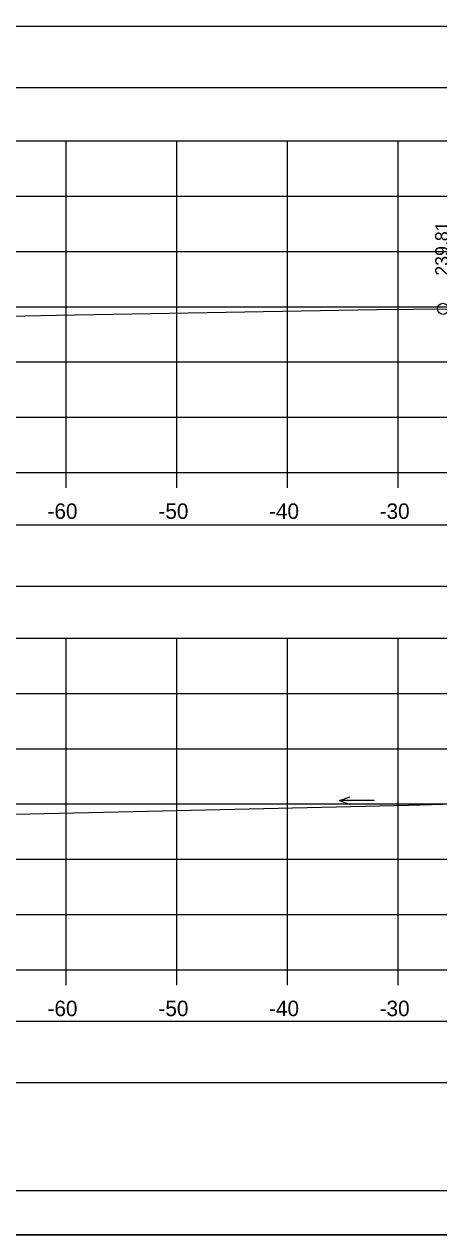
# Model space of a CAD drawing. Extents: x 1369627 to 1374022, y 380035 to 398173.
# Drawn here: x 1372034.7 to 1372072.2, y 386652.3 to 386761.8 of the extents above; entities that cross this region are included whole.
import ezdxf

# ---------------------------------------------------------------- set-up
doc = ezdxf.new("R2010")
doc.units = 0
for name, color, linetype in [('Default', 7, 'Continuous'), ('R_Axis', 7, 'Continuous'), ('R_Axis Annot', 7, 'Continuous'), ('R_Border', 7, 'Continuous'), ('R_Exist Surface', 7, 'Continuous'), ('R_Grid', 7, 'Continuous'), ('R_No Plot', 7, 'Continuous'), ('R_Water Annot', 7, 'Continuous'), ('R_Xsect Elev', 7, 'Continuous')]:
    doc.layers.add(name, color=color, linetype=linetype)

msp = doc.modelspace()

# ---------------------------------------------------------------- linework, layer by layer
at = {"layer": 'Default'}
for points in [[(1371948.53, 386756.08), (1372248.53, 386756.08), (1372248.53, 386761.6), (1371948.53, 386761.6)], [(1371948.53, 386710.94), (1372248.53, 386710.94), (1372248.53, 386716.46), (1371948.53, 386716.46)], [(1371948.53, 386666.03), (1372248.53, 386666.03), (1372248.53, 386671.55), (1371948.53, 386671.55)]]:
    msp.add_lwpolyline(points, close=True, dxfattribs=at)
at = {"layer": 'R_Axis'}
for p, q in [((1371948.53, 386721.24), (1372248.53, 386721.24)), ((1372038.53, 386719.84), (1372038.53, 386721.24)), ((1372048.53, 386719.84), (1372048.53, 386721.24)), ((1372058.53, 386719.84), (1372058.53, 386721.24)), ((1372068.53, 386719.84), (1372068.53, 386721.24)), ((1371948.53, 386676.24), (1372248.53, 386676.24)), ((1372038.53, 386674.84), (1372038.53, 386676.24)), ((1372048.53, 386674.84), (1372048.53, 386676.24)), ((1372058.53, 386674.84), (1372058.53, 386676.24)), ((1372068.53, 386674.84), (1372068.53, 386676.24))]:
    msp.add_line(p, q, dxfattribs=at)
at = {"layer": 'R_Border'}
msp.add_line((1372256.71, 386656.24), (1371940.53, 386656.24), dxfattribs=at)
at = {"layer": 'R_Exist Surface'}
for points in [[(1372031.89, 386735.37), (1372037.65, 386735.48), (1372066.57, 386735.99), (1372076.5, 386736.08), (1372079.01, 386735.19), (1372084.3, 386733.04), (1372085.3, 386733.32), (1372086.13, 386733.51), (1372087.98, 386734.43), (1372089.8, 386735.3), (1372093.2, 386735.5), (1372099.49, 386735.84), (1372103.16, 386735.73), (1372109.69, 386735.48), (1372110.59, 386735.22), (1372111.53, 386735.09), (1372112.71, 386734.76), (1372115.95, 386734.76), (1372118.13, 386734.7), (1372124.13, 386734.88), (1372126.11, 386735), (1372130.07, 386734.96), (1372140.33, 386734.83), (1372157.7, 386734.77)], [(1372032.34, 386690.31), (1372035.25, 386690.35), (1372045.91, 386690.59), (1372069.49, 386691.12), (1372076.71, 386691.34)]]:
    msp.add_lwpolyline(points, dxfattribs=at)
at = {"layer": 'R_Grid'}
for p, q in [((1371948.53, 386751.24), (1372248.53, 386751.24)), ((1372038.53, 386721.24), (1372038.53, 386751.24)), ((1372048.53, 386721.24), (1372048.53, 386751.24)), ((1372058.53, 386721.24), (1372058.53, 386751.24)), ((1372068.53, 386721.24), (1372068.53, 386751.24)), ((1371948.53, 386746.24), (1372248.53, 386746.24)), ((1371948.53, 386741.24), (1372248.53, 386741.24)), ((1371948.53, 386736.24), (1372248.53, 386736.24)), ((1371948.53, 386731.24), (1372248.53, 386731.24)), ((1371948.53, 386726.24), (1372248.53, 386726.24)), ((1371948.53, 386721.24), (1372248.53, 386721.24)), ((1371948.53, 386706.24), (1372248.53, 386706.24)), ((1372038.53, 386676.24), (1372038.53, 386706.24)), ((1372048.53, 386676.24), (1372048.53, 386706.24)), ((1372058.53, 386676.24), (1372058.53, 386706.24)), ((1372068.53, 386676.24), (1372068.53, 386706.24)), ((1371948.53, 386701.24), (1372248.53, 386701.24)), ((1371948.53, 386696.24), (1372248.53, 386696.24)), ((1371948.53, 386691.24), (1372248.53, 386691.24)), ((1371948.53, 386686.24), (1372248.53, 386686.24)), ((1371948.53, 386681.24), (1372248.53, 386681.24)), ((1371948.53, 386676.24), (1372248.53, 386676.24))]:
    msp.add_line(p, q, dxfattribs=at)
at = {"layer": 'R_No Plot'}
msp.add_line((1371928.13, 386652.26), (1372261.46, 386652.26), dxfattribs=at)
for points in [[(1371928.12, 386865.59), (1372261.46, 386865.59), (1372261.46, 386652.25), (1371928.12, 386652.25)], [(1372174.45, 386861.7), (1372194.07, 386861.7), (1372194.07, 386851.82), (1372210.18, 386851.82), (1372233.38, 386851.82), (1372233.38, 386819.15), (1372256.59, 386819.15), (1372256.71, 386656.24), (1371940.53, 386656.24), (1371940.53, 386861.7)]]:
    msp.add_lwpolyline(points, close=True, dxfattribs=at)
msp.add_circle((1372072.59, 386736.05), 0.5, dxfattribs=at)
at = {"layer": 'R_Water Annot'}
for p, q in [((1372063.23, 386691.55), (1372064.19, 386691.9)), ((1372066.37, 386691.55), (1372063.23, 386691.55)), ((1372063.23, 386691.55), (1372064.19, 386691.2))]:
    msp.add_line(p, q, dxfattribs=at)

# ---------------------------------------------------------------- texts
at = {"layer": 'R_Axis Annot'}
for s, p in [('-60', (1372036.84, 386717.04)), ('-50', (1372046.87, 386717.04)), ('-40', (1372056.87, 386717.04)), ('-30', (1372066.87, 386717.04)), ('-60', (1372036.84, 386672.04)), ('-50', (1372046.87, 386672.04)), ('-40', (1372056.87, 386672.04)), ('-30', (1372066.87, 386672.04))]:
    msp.add_text(s, height=1.4, dxfattribs=at).set_placement(p)
at = {"layer": 'R_Xsect Elev'}
msp.add_text('239.81', height=1.2, rotation=90, dxfattribs=at).set_placement((1372073.09, 386739.05))

doc.saveas('drawing.dxf')
